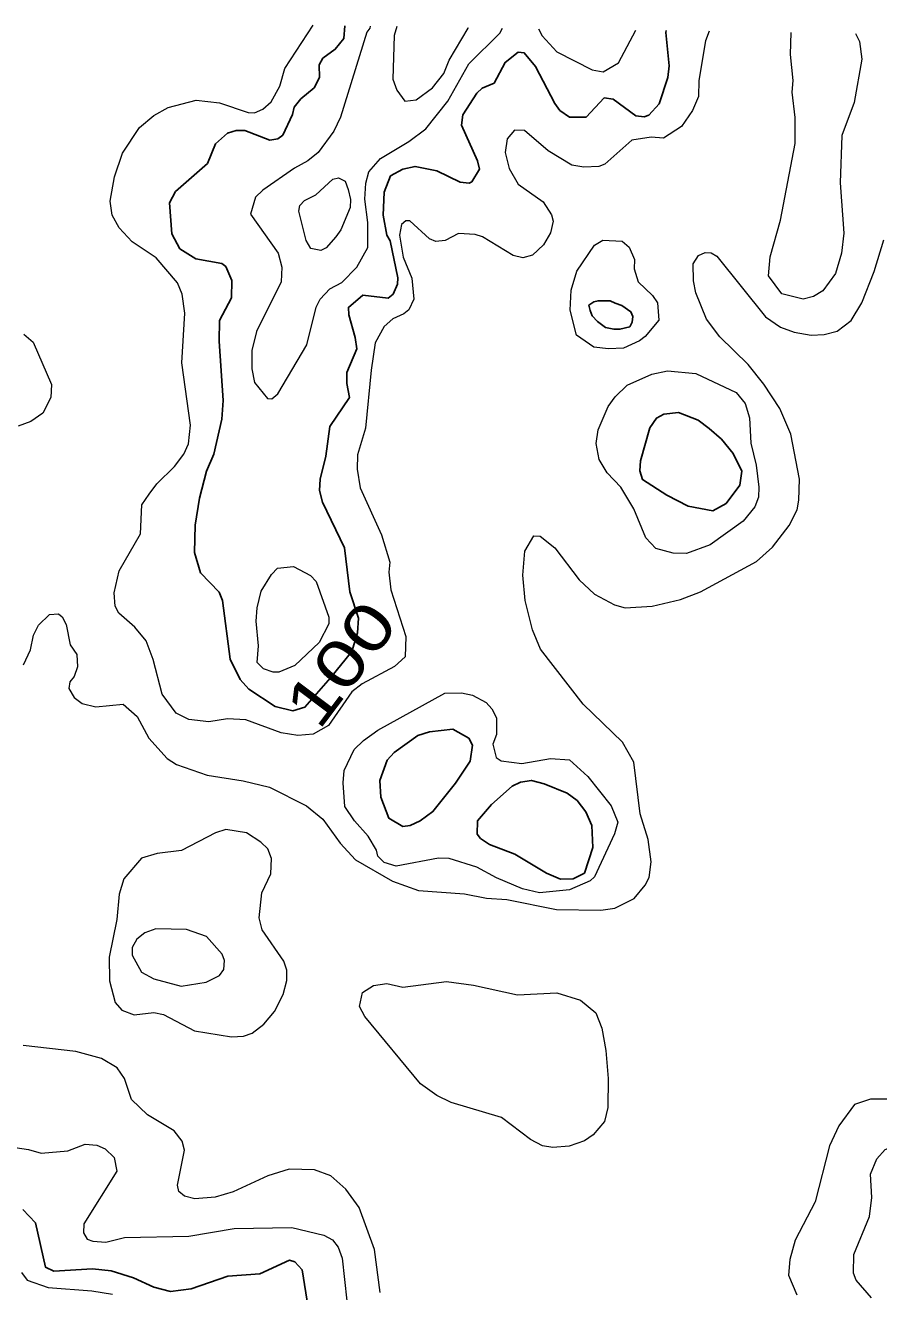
# Model space of a CAD drawing. Extents: x 673.6 to 698.9, y 7012 to 7040.1.
# Drawn here: x 689.918 to 691.388, y 7037.628 to 7039.811 of the extents above; entities that cross this region are included whole.
import ezdxf
from ezdxf.enums import TextEntityAlignment as Align

# ---------------------------------------------------------------- set-up
doc = ezdxf.new("R2010")
doc.units = 0
doc.header["$LTSCALE"] = 0.032
doc.layers.add('1', color=7, linetype='Continuous', lineweight=25)
doc.layers.add('2', color=7, linetype='Continuous', lineweight=13)
doc.layers.add('61', color=7, linetype='Continuous')

msp = doc.modelspace()

# ---------------------------------------------------------------- linework, layer by layer
at = {"layer": '1'}
for points in [[(690.4683, 7039.8105), (690.4664, 7039.7885), (690.452, 7039.7702), (690.4302, 7039.7546), (690.4242, 7039.7431), (690.4248, 7039.7211), (690.4154, 7039.7033), (690.3923, 7039.6844), (690.3811, 7039.6703), (690.3781, 7039.6573), (690.3614, 7039.6222), (690.3531, 7039.6158), (690.3391, 7039.6135), (690.296, 7039.6298), (690.2812, 7039.6298), (690.2662, 7039.6255), (690.2457, 7039.6073), (690.2317, 7039.5732), (690.1769, 7039.5246), (690.1662, 7039.5053), (690.1702, 7039.4519), (690.1841, 7039.4263), (690.2118, 7039.4088), (690.2567, 7039.4009), (690.2633, 7039.3953), (690.2737, 7039.3715), (690.2729, 7039.3418), (690.2524, 7039.3022), (690.2518, 7039.267), (690.259, 7039.1647), (690.2565, 7039.1323), (690.2426, 7039.0722), (690.2303, 7039.0426), (690.2179, 7038.9962), (690.2105, 7038.9499), (690.2092, 7038.9028), (690.22, 7038.8678), (690.2518, 7038.8342), (690.2578, 7038.8197), (690.271, 7038.7185), (690.2882, 7038.6838), (690.3031, 7038.667), (690.3481, 7038.637), (690.379, 7038.6298), (690.3997, 7038.6359), (690.4434, 7038.6867), (690.4802, 7038.7322), (690.4904, 7038.7639), (690.4917, 7038.7893), (690.4771, 7038.8345), (690.4678, 7038.9105), (690.4301, 7038.9893), (690.425, 7039.0095), (690.4258, 7039.0287), (690.4357, 7039.0689), (690.4423, 7039.1195), (690.4765, 7039.1697), (690.4719, 7039.1939), (690.4719, 7039.2128), (690.489, 7039.2535), (690.4864, 7039.2732), (690.4751, 7039.3122), (690.4746, 7039.3251), (690.4996, 7039.346), (690.5428, 7039.3408), (690.5519, 7039.3479), (690.559, 7039.3652), (690.5596, 7039.3761), (690.5466, 7039.44), (690.5405, 7039.4496), (690.5343, 7039.484), (690.536, 7039.5238), (690.5469, 7039.5517), (690.5685, 7039.5631), (690.5894, 7039.568), (690.6271, 7039.5602), (690.6671, 7039.5412), (690.6826, 7039.5395), (690.6869, 7039.5417), (690.7001, 7039.5636), (690.697, 7039.5777), (690.6696, 7039.639), (690.6716, 7039.657), (690.6956, 7039.6942), (690.7048, 7039.703), (690.7254, 7039.7118), (690.7447, 7039.7473), (690.7669, 7039.7653), (690.7775, 7039.7636), (690.7966, 7039.7404), (690.83, 7039.6765), (690.8386, 7039.6645), (690.8554, 7039.6531), (690.8842, 7039.653), (690.9151, 7039.6864)], [(691.0098, 7039.6758), (691.0249, 7039.7214), (691.0272, 7039.7416), (691.0216, 7039.799), (691.022, 7039.8022)], [(690.9151, 7039.6864), (690.9304, 7039.6839), (690.9695, 7039.6555), (690.9838, 7039.6537), (690.9919, 7039.6562), (691.0098, 7039.6758)], [(689.9139, 7037.7698), (689.9356, 7037.7468), (689.9527, 7037.6704), (689.9669, 7037.6635), (690.0339, 7037.6675), (690.0656, 7037.6643), (690.1041, 7037.6525), (690.1395, 7037.6364), (690.1681, 7037.6289), (690.2036, 7037.6334), (690.2668, 7037.6552), (690.3219, 7037.6593), (690.3728, 7037.6828), (690.3822, 7037.6798), (690.3946, 7037.6663), (690.4053, 7037.6013)]]:
    msp.add_lwpolyline(points, dxfattribs=at)
for points in [[(690.9256, 7039.3366), (690.9046, 7039.3366), (690.8973, 7039.3345), (690.8889, 7039.3292), (690.891, 7039.3198), (690.8942, 7039.3104), (690.9036, 7039.301), (690.9172, 7039.2905), (690.9319, 7039.2873), (690.9424, 7039.2873), (690.9591, 7039.2915), (690.9633, 7039.2999), (690.9644, 7039.3093), (690.9612, 7039.3177), (690.9455, 7039.3282), (690.934, 7039.3324)], [(691.0599, 7038.9823), (691.023, 7039.0013), (690.9814, 7039.0283), (690.9766, 7039.0431), (690.9779, 7039.0604), (690.9937, 7039.1176), (691.0052, 7039.1344), (691.0178, 7039.1409), (691.0434, 7039.1441), (691.0769, 7039.1308), (691.096, 7039.1165), (691.1173, 7039.0977), (691.1374, 7039.0735), (691.1526, 7039.0429), (691.1487, 7039.0189), (691.1251, 7038.9868), (691.1025, 7038.9742)], [(690.6591, 7038.5047), (690.6202, 7038.4561), (690.5984, 7038.4403), (690.5812, 7038.4322), (690.5685, 7038.4303), (690.544, 7038.4444), (690.5302, 7038.4811), (690.5286, 7038.5097), (690.5411, 7038.5446), (690.5535, 7038.5577), (690.5939, 7038.587), (690.614, 7038.5932), (690.6542, 7038.5982), (690.6818, 7038.5828), (690.6886, 7038.5705), (690.6844, 7038.5429)], [(690.8941, 7038.432), (690.8959, 7038.3941), (690.8811, 7038.3499), (690.8617, 7038.3402), (690.8397, 7038.3392), (690.8159, 7038.3497), (690.7611, 7038.3824), (690.7176, 7038.3993), (690.7023, 7038.4094), (690.6962, 7038.4173), (690.6972, 7038.4402), (690.7212, 7038.4681), (690.7569, 7038.4995), (690.771, 7038.5064), (690.7899, 7038.5096), (690.812, 7038.504), (690.8515, 7038.4876), (690.8688, 7038.475), (690.8835, 7038.4555)]]:
    msp.add_lwpolyline(points, close=True, dxfattribs=at)
at = {"layer": '2'}
for points in [[(690.2121, 7039.6824), (690.2522, 7039.6777), (690.302, 7039.6609), (690.3126, 7039.6604), (690.3269, 7039.6667), (690.3414, 7039.6797), (690.3562, 7039.7062), (690.3648, 7039.7369), (690.4136, 7039.8113)], [(690.5119, 7039.8099), (690.5116, 7039.8063), (690.5064, 7039.7996), (690.4607, 7039.6532), (690.4494, 7039.6287), (690.4225, 7039.5923), (690.4047, 7039.5775), (690.3814, 7039.5649), (690.3273, 7039.5271), (690.3143, 7039.5149), (690.306, 7039.486), (690.3535, 7039.4183), (690.36, 7039.3943), (690.3585, 7039.369), (690.3164, 7039.2835), (690.3083, 7039.251), (690.3081, 7039.2194), (690.3128, 7039.1959), (690.3353, 7039.1683), (690.3425, 7039.1672), (690.3528, 7039.1761), (690.4027, 7039.2605), (690.4192, 7039.3255), (690.4257, 7039.3392), (690.4425, 7039.3571), (690.4631, 7039.3679), (690.4889, 7039.3946), (690.5079, 7039.4282), (690.508, 7039.4716), (690.503, 7039.5117), (690.5048, 7039.539), (690.51, 7039.5587), (690.5301, 7039.582), (690.5784, 7039.611), (690.608, 7039.6329), (690.6456, 7039.6806), (690.6818, 7039.7451), (690.7353, 7039.7978), (690.7398, 7039.8064)], [(690.5578, 7039.8092), (690.5532, 7039.794), (690.5508, 7039.7184), (690.558, 7039.6996), (690.5716, 7039.6808), (690.5914, 7039.683), (690.6195, 7039.7035), (690.6392, 7039.7282), (690.6479, 7039.7514), (690.6807, 7039.8063), (690.6816, 7039.8073)], [(691.0959, 7039.8011), (691.0899, 7039.7847), (691.0784, 7039.7161), (691.0779, 7039.6888), (691.0672, 7039.6645), (691.0481, 7039.6368), (691.0174, 7039.6167), (690.9964, 7039.6183), (690.9626, 7039.6132), (690.9162, 7039.5717), (690.9062, 7039.5682), (690.8799, 7039.5666), (690.8593, 7039.5705), (690.8189, 7039.5949), (690.7779, 7039.6298), (690.7607, 7039.6305), (690.748, 7039.6154), (690.7447, 7039.5923), (690.7514, 7039.5646), (690.7671, 7039.5376), (690.8103, 7039.5073), (690.8247, 7039.4845), (690.8275, 7039.4735), (690.8229, 7039.4537), (690.8107, 7039.4328), (690.7916, 7039.4152), (690.7753, 7039.4105), (690.7585, 7039.4143), (690.7054, 7039.4467), (690.693, 7039.4507), (690.6644, 7039.4523), (690.6414, 7039.4402), (690.6249, 7039.4384), (690.614, 7039.4433), (690.5806, 7039.4742), (690.5733, 7039.4742), (690.5658, 7039.4682), (690.5624, 7039.4498), (690.569, 7039.4114), (690.5838, 7039.3753), (690.5875, 7039.339), (690.5788, 7039.321), (690.5699, 7039.3137), (690.5508, 7039.3053), (690.536, 7039.292), (690.5207, 7039.2638), (690.5136, 7039.217), (690.5037, 7039.1171), (690.4901, 7039.0709), (690.4899, 7039.0464), (690.495, 7039.014), (690.5313, 7038.9332), (690.5457, 7038.8861), (690.5442, 7038.8686), (690.5478, 7038.8384), (690.5736, 7038.7579), (690.5721, 7038.7225), (690.5542, 7038.7058), (690.4985, 7038.6762), (690.4806, 7038.6622), (690.4405, 7038.6045), (690.4136, 7038.5896), (690.3872, 7038.587), (690.3588, 7038.5919), (690.2976, 7038.6141), (690.2665, 7038.6158), (690.2339, 7038.6109), (690.1997, 7038.6147), (690.178, 7038.6257), (690.1539, 7038.6584), (690.138, 7038.7184), (690.1259, 7038.7505), (690.1064, 7038.774), (690.0793, 7038.7978), (690.0726, 7038.8098), (690.0712, 7038.8331), (690.0796, 7038.8707), (690.1162, 7038.9345), (690.1187, 7038.9847), (690.1314, 7039.003), (690.1442, 7039.0212), (690.1749, 7039.051), (690.1909, 7039.0718), (690.199, 7039.09), (690.2022, 7039.1218), (690.1875, 7039.2293), (690.1925, 7039.3152), (690.1882, 7039.3478), (690.1801, 7039.3677), (690.1436, 7039.4107), (690.1018, 7039.4379), (690.0794, 7039.462), (690.0677, 7039.484), (690.0642, 7039.5084), (690.0715, 7039.55)], [(690.8021, 7039.8055), (690.8086, 7039.7932), (690.8334, 7039.7656), (690.8943, 7039.7346), (690.9134, 7039.7314), (690.9401, 7039.7467), (690.9698, 7039.8029)], [(691.3483, 7039.7973), (691.3548, 7039.7837), (691.3592, 7039.7532), (691.3461, 7039.6783), (691.3246, 7039.6213), (691.3215, 7039.5397), (691.3282, 7039.4532), (691.3239, 7039.4186), (691.3138, 7039.3834), (691.2919, 7039.3539), (691.2757, 7039.3437), (691.2578, 7039.339), (691.221, 7039.3483), (691.1983, 7039.3796), (691.2011, 7039.4123), (691.2191, 7039.4757), (691.2442, 7039.6077), (691.2442, 7039.6527), (691.2393, 7039.6961), (691.241, 7039.7161), (691.2361, 7039.7608), (691.2374, 7039.7989)], [(690.0715, 7039.55), (690.0853, 7039.5911), (690.1146, 7039.635), (690.1393, 7039.6557), (690.1642, 7039.6699), (690.2121, 7039.6824)], [(690.9333, 7038.2895), (690.967, 7038.3064), (690.9858, 7038.3292), (690.9928, 7038.3425), (690.996, 7038.3693), (690.9911, 7038.4078), (690.9773, 7038.4519), (690.9661, 7038.5409), (690.9466, 7038.5758), (690.8787, 7038.6412), (690.8056, 7038.7362), (690.7914, 7038.769), (690.7792, 7038.8197), (690.7751, 7038.8636), (690.7787, 7038.9051), (690.7942, 7038.9312), (690.8049, 7038.9307), (690.8301, 7038.9107), (690.8718, 7038.8552), (690.8986, 7038.8308), (690.9331, 7038.8125), (690.9514, 7038.8073), (690.998, 7038.8098), (691.0465, 7038.8216), (691.081, 7038.8348), (691.1775, 7038.8871), (691.2051, 7038.9119), (691.2339, 7038.9493), (691.2474, 7038.9762), (691.2508, 7038.993), (691.2516, 7039.0287), (691.2368, 7039.1063), (691.218, 7039.1507), (691.1905, 7039.1928), (691.1635, 7039.2267), (691.1145, 7039.2742), (691.0916, 7039.3049), (691.0732, 7039.3503), (691.0691, 7039.3706), (691.0687, 7039.4004), (691.0776, 7039.4145), (691.0892, 7039.4199), (691.0993, 7039.4194), (691.1093, 7039.4136), (691.1932, 7039.3088), (691.2187, 7039.2909), (691.2427, 7039.2821), (691.2715, 7039.2773), (691.294, 7039.2781), (691.3168, 7039.284), (691.3409, 7039.3025), (691.3592, 7039.3328), (691.3805, 7039.3871), (691.3972, 7039.4416)], [(689.9155, 7039.2788), (689.9313, 7039.2653), (689.9632, 7039.1923), (689.9616, 7039.1695), (689.948, 7039.143), (689.9274, 7039.1284), (689.9055, 7039.1205)], [(689.9146, 7038.7087), (689.9269, 7038.7346), (689.9322, 7038.7603), (689.9408, 7038.7774), (689.9596, 7038.7955), (689.9748, 7038.7966), (689.9813, 7038.7915), (689.9884, 7038.7786), (689.9953, 7038.7432), (690.0067, 7038.727), (690.0076, 7038.7056), (690.0018, 7038.689), (689.9944, 7038.6798), (689.9928, 7038.6679), (690.002, 7038.6527), (690.016, 7038.6425), (690.0395, 7038.6368), (690.0863, 7038.641), (690.1108, 7038.6199), (690.1306, 7038.5824), (690.1623, 7038.5473), (690.1785, 7038.537), (690.2314, 7038.5188), (690.2933, 7038.5092), (690.3384, 7038.4983), (690.4025, 7038.4656), (690.4302, 7038.4429), (690.4601, 7038.4016), (690.4866, 7038.3726), (690.5503, 7038.336), (690.5951, 7038.32), (690.6744, 7038.3142)], [(690.6744, 7038.3142), (690.7127, 7038.3068), (690.7476, 7038.3044), (690.8328, 7038.2869), (690.9095, 7038.2858), (690.9333, 7038.2895)], [(690.5291, 7037.6267), (690.5195, 7037.7011), (690.4932, 7037.7735), (690.47, 7037.805), (690.4442, 7037.8283), (690.4159, 7037.8383), (690.3724, 7037.8393), (690.3359, 7037.8281), (690.2762, 7037.8003), (690.2447, 7037.7915), (690.2098, 7037.7883), (690.1919, 7037.7928), (690.1826, 7037.8008), (690.1801, 7037.8118), (690.1924, 7037.8721), (690.1881, 7037.8879), (690.1741, 7037.9058), (690.1286, 7037.9334), (690.101, 7037.9594), (690.0888, 7037.9956), (690.0759, 7038.0141), (690.0494, 7038.0306), (690.0052, 7038.0426), (689.9144, 7038.0529)], [(691.4398, 7037.9601), (691.3738, 7037.96), (691.3462, 7037.9508), (691.3197, 7037.9145), (691.3032, 7037.8796), (691.2787, 7037.783), (691.244, 7037.7169), (691.235, 7037.6836), (691.2328, 7037.6568), (691.247, 7037.6228)], [(691.3756, 7037.6175), (691.3492, 7037.6483), (691.3445, 7037.6604), (691.3453, 7037.6926), (691.3723, 7037.758), (691.3765, 7037.7908), (691.3742, 7037.8312), (691.3848, 7037.8572), (691.3994, 7037.8735), (691.4448, 7037.8909), (691.4779, 7037.895), (691.5332, 7037.8845), (691.5561, 7037.8764), (691.6303, 7037.8311), (691.741, 7037.7739), (691.768, 7037.7654), (691.8532, 7037.7486), (691.9085, 7037.7273), (691.9835, 7037.6898), (692.04, 7037.6698), (692.0745, 7037.6533), (692.1498, 7037.6305), (692.205, 7037.624)], [(689.8694, 7037.8818), (689.9233, 7037.8737), (689.9455, 7037.8674), (689.9911, 7037.8714), (690.0212, 7037.8826), (690.0413, 7037.8812), (690.0552, 7037.8744), (690.0707, 7037.8596), (690.0757, 7037.8362), (690.019, 7037.7456), (690.0183, 7037.73), (690.0245, 7037.719), (690.0344, 7037.7152), (690.0564, 7037.7135), (690.089, 7037.7216), (690.1994, 7037.7242), (690.2779, 7037.7373), (690.3773, 7037.7388), (690.4324, 7037.7258), (690.4469, 7037.7179), (690.457, 7037.7049), (690.4636, 7037.6863), (690.4721, 7037.6127), (690.484, 7037.5851)], [(689.9116, 7037.6613), (689.9211, 7037.648), (689.9571, 7037.6355), (690.0323, 7037.6297), (690.0679, 7037.6239)]]:
    msp.add_lwpolyline(points, dxfattribs=at)
for points in [[(690.4617, 7039.459), (690.4531, 7039.4466), (690.4365, 7039.4276), (690.4272, 7039.423), (690.4097, 7039.4267), (690.4019, 7039.4404), (690.3893, 7039.4908), (690.3911, 7039.501), (690.3988, 7039.5092), (690.4184, 7039.5189), (690.4479, 7039.5461), (690.4573, 7039.5482), (690.469, 7039.5427), (690.474, 7039.5283), (690.4783, 7039.5113), (690.4775, 7039.497)], [(690.9673, 7039.4076), (690.9667, 7039.3916), (690.974, 7039.3694), (690.9985, 7039.3454), (691.0068, 7039.3329), (691.0092, 7039.3031), (690.986, 7039.275), (690.976, 7039.2673), (690.9485, 7039.255), (690.9225, 7039.2535), (690.8972, 7039.2567), (690.8674, 7039.2772), (690.8565, 7039.3201), (690.8581, 7039.3545), (690.8681, 7039.3877), (690.8984, 7039.4326), (690.913, 7039.4409), (690.9459, 7039.439), (690.958, 7039.4287)], [(691.1748, 7038.9815), (691.1544, 7038.9564), (691.098, 7038.9159), (691.0569, 7038.901), (691.0338, 7038.9014), (691.004, 7038.9096), (690.9869, 7038.9279), (690.9665, 7038.9781), (690.9439, 7039.0153), (690.9201, 7039.0401), (690.9063, 7039.0627), (690.9016, 7039.0905), (690.9048, 7039.1143), (690.9222, 7039.154), (690.9341, 7039.171), (690.9548, 7039.1912), (690.9974, 7039.2098), (691.024, 7039.2156), (691.0733, 7039.2111), (691.1427, 7039.1784), (691.1583, 7039.1592), (691.1654, 7039.1346), (691.1679, 7039.0913), (691.1769, 7039.0534), (691.1818, 7039.015), (691.181, 7038.9979)], [(690.4408, 7038.7912), (690.4406, 7038.7798), (690.424, 7038.7475), (690.3825, 7038.7077), (690.3546, 7038.6965), (690.345, 7038.6963), (690.3285, 7038.7022), (690.3176, 7038.713), (690.3197, 7038.7414), (690.3157, 7038.784), (690.3175, 7038.8074), (690.3242, 7038.8359), (690.3421, 7038.8647), (690.3522, 7038.8754), (690.3798, 7038.8787), (690.4094, 7038.8631), (690.419, 7038.8526)], [(690.8986, 7038.3433), (690.8911, 7038.3368), (690.8556, 7038.3208), (690.8035, 7038.3159), (690.7744, 7038.323), (690.7295, 7038.3415), (690.6958, 7038.3604), (690.6484, 7038.3749), (690.6296, 7038.3758), (690.5568, 7038.362), (690.5364, 7038.3681), (690.5254, 7038.3793), (690.5232, 7038.3896), (690.5084, 7038.4138), (690.4848, 7038.4402), (690.4686, 7038.4649), (690.4653, 7038.5054), (690.4672, 7038.5269), (690.4846, 7038.5628), (690.5003, 7038.5784), (690.5255, 7038.5962), (690.6408, 7038.66), (690.6694, 7038.6609), (690.6885, 7038.6569), (690.7117, 7038.6438), (690.7215, 7038.633), (690.7297, 7038.6173), (690.7298, 7038.589), (690.7234, 7038.5724), (690.7292, 7038.5493), (690.7377, 7038.5432), (690.7734, 7038.5386), (690.8228, 7038.5475), (690.8553, 7038.5451), (690.8868, 7038.5163), (690.9273, 7038.4659), (690.9386, 7038.4375), (690.9327, 7038.4174)], [(690.2733, 7038.0677), (690.2938, 7038.0686), (690.309, 7038.0742), (690.3286, 7038.0896), (690.347, 7038.1113), (690.3621, 7038.1405), (690.3682, 7038.1646), (690.3683, 7038.1827), (690.363, 7038.1981), (690.3261, 7038.2524), (690.3207, 7038.2728), (690.3256, 7038.3158), (690.3407, 7038.3488), (690.3419, 7038.375), (690.336, 7038.3915), (690.3239, 7038.4034), (690.2987, 7038.4193), (690.2632, 7038.4251), (690.2457, 7038.4196), (690.1872, 7038.3889), (690.1449, 7038.384), (690.1179, 7038.3754), (690.0878, 7038.3399), (690.0798, 7038.3139), (690.0757, 7038.2698), (690.0621, 7038.2053), (690.0627, 7038.1643), (690.0726, 7038.1269), (690.0841, 7038.1139), (690.1053, 7038.1055), (690.1395, 7038.1095), (690.1562, 7038.1059), (690.2092, 7038.0782)], [(690.1862, 7038.1548), (690.2292, 7038.1621), (690.2524, 7038.1736), (690.2598, 7038.1836), (690.2613, 7038.1993), (690.2571, 7038.21), (690.2301, 7038.2409), (690.1954, 7038.2525), (690.1428, 7038.254), (690.1236, 7038.2468), (690.1102, 7038.2358), (690.1021, 7038.2217), (690.1021, 7038.2085), (690.1183, 7038.1789), (690.1393, 7038.1675)], [(690.6268, 7037.9667), (690.599, 7037.9864), (690.5031, 7038.1026), (690.4934, 7038.1197), (690.499, 7038.144), (690.518, 7038.1564), (690.5408, 7038.1597), (690.5685, 7038.1533), (690.6435, 7038.1629), (690.6901, 7038.1565), (690.7657, 7038.14), (690.8336, 7038.1433), (690.8744, 7038.1309), (690.9008, 7038.1092), (690.911, 7038.0828), (690.9181, 7038.0439), (690.9221, 7037.9957), (690.9213, 7037.9457), (690.9155, 7037.9215), (690.8963, 7037.899), (690.8815, 7037.8887), (690.855, 7037.879), (690.827, 7037.877), (690.8092, 7037.8798), (690.788, 7037.8906), (690.7381, 7037.9288), (690.6514, 7037.9546)]]:
    msp.add_lwpolyline(points, close=True, dxfattribs=at)

# ---------------------------------------------------------------- texts
at = {"layer": '61', "width": 1.3}
msp.add_text('100', height=0.08, rotation=52.943, dxfattribs=at).set_placement((690.4934, 7038.6866), align=Align.CENTER)

doc.saveas('drawing.dxf')
